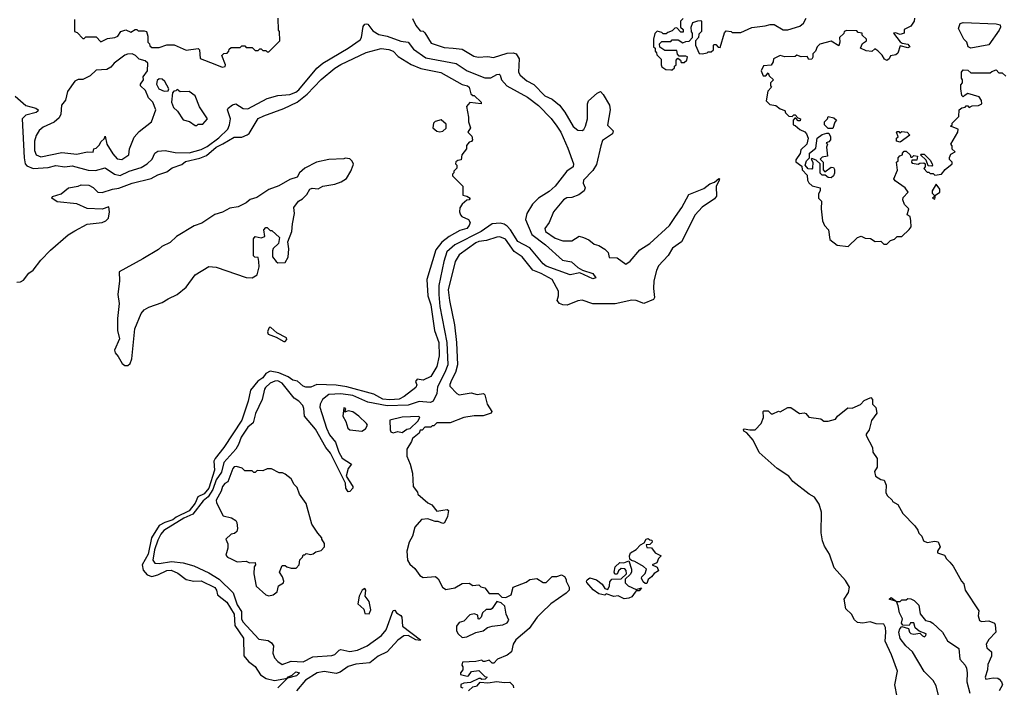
# Model space of a CAD drawing. Extents: x 2494106 to 2685573, y 758056 to 915185.
# Tile 264 of 507: x 2608595 to 2615158, y 826829 to 831275. Entities that reach past the tile are written whole.
import ezdxf

# ---------------------------------------------------------------- set-up
doc = ezdxf.new("R2010")
doc.units = 0

msp = doc.modelspace()

# ---------------------------------------------------------------- linework, layer by layer
at = {"layer": '0CON05XD'}
for points in [[(2608960, 831275), (2608960, 831195), (2608978.3, 831188.3), (2609015, 831150), (2609025, 831150), (2609035, 831160), (2609105, 831160), (2609135, 831127.5), (2609180.7, 831149.3), (2609230, 831155), (2609250, 831165), (2609270, 831195), (2609303, 831207), (2609335, 831192.5), (2609365, 831210), (2609375, 831210), (2609385, 831200), (2609425, 831200), (2609440, 831195), (2609450, 831165), (2609450, 831125), (2609460, 831115), (2609461.7, 831101.7), (2609475, 831090), (2609525, 831090), (2609575, 831107.5), (2609625, 831107.5), (2609705, 831072.5), (2609785, 831082.5), (2609793.3, 831073.3), (2609797, 831017), (2609895, 830977.5), (2609945, 830957.5)], [(2609945, 830957.5), (2609965, 830962.5), (2609966.7, 830975), (2609943.3, 831036.7), (2609955, 831050), (2609978.3, 831051.7), (2609990, 831065), (2609991.7, 831078.3), (2610005, 831090), (2610065, 831090), (2610075, 831100), (2610095, 831100), (2610105, 831090), (2610145, 831090), (2610165, 831070), (2610185, 831070), (2610195, 831080), (2610205, 831080), (2610215, 831070), (2610235, 831070), (2610245, 831060), (2610255, 831060), (2610330, 831135), (2610327.5, 831195), (2610320, 831205), (2610317.5, 831285)], [(2611213, 831283), (2611236.7, 831235), (2611265, 831201.2), (2611285, 831197.5), (2611295, 831187.5), (2611338.8, 831118.8), (2611425, 831090), (2611484, 831086), (2611545, 831077.5), (2611622.3, 831032.3), (2611650, 831025), (2611715, 831030.6), (2611753.6, 831023.6), (2611845, 831050.9), (2611885, 831054.5), (2611905, 831047.1), (2611924.4, 831015), (2611920.8, 830925), (2611930.8, 830905), (2611975, 830868.6), (2612022.4, 830842.4), (2612095, 830767.1), (2612145, 830744.4), (2612192.9, 830705), (2612228.9, 830658.9), (2612285, 830563.8), (2612315, 830538), (2612343.3, 830536.7), (2612355, 830542.5), (2612367.5, 830565), (2612380, 830615), (2612380, 830715), (2612387.5, 830735), (2612443.9, 830786.1), (2612466.1, 830796.1), (2612485, 830776.7), (2612525.6, 830705), (2612530, 830675), (2612513.3, 830573.3), (2612550, 830535), (2612547.5, 830515), (2612479.7, 830470.3), (2612468.8, 830435), (2612440.3, 830309.7), (2612415, 830270), (2612352.5, 830205), (2612352, 830185), (2612363.8, 830155), (2612358, 830135), (2612321.7, 830108.3), (2612275, 830090.8), (2612241.7, 830088.3), (2612220, 830075), (2612154, 829995), (2612123.8, 829925), (2612096, 829885), (2612100, 829865), (2612165, 829820), (2612215, 829802), (2612275, 829802), (2612325, 829832.5), (2612353.9, 829823.9), (2612388.3, 829808.3), (2612425, 829780), (2612455, 829771.2), (2612496.4, 829746.4), (2612517.5, 829725), (2612525, 829690), (2612577.7, 829687.7), (2612635, 829646.7), (2612665, 829666.2), (2612727.9, 829742.1), (2612796.2, 829783.8), (2612925.8, 829905), (2612965.5, 829964.5), (2613008.6, 830025), (2613055, 830110), (2613155, 830150), (2613195, 830182.5), (2613227.5, 830192.5), (2613255, 830217.5), (2613260, 830215), (2613257.5, 830205), (2613236.7, 830163.3), (2613239.7, 830100.3), (2613227.3, 830082.7), (2613144.5, 830025.5), (2613097.1, 829975), (2613006, 829795), (2612947.4, 829752.6), (2612918.6, 829705), (2612852.5, 829635), (2612839.2, 829605), (2612822.9, 829535), (2612820, 829485), (2612826.7, 829425), (2612819.5, 829410.5), (2612755, 829384.2), (2612705, 829404.2), (2612675, 829407.8), (2612565, 829382), (2612415, 829382.5), (2612345, 829406), (2612315, 829402), (2612245, 829372.9), (2612215, 829375.7), (2612193.3, 829385), (2612178.8, 829405), (2612187.1, 829435), (2612187.3, 829467.3), (2612144.5, 829544.5), (2612070, 829585), (2612015.5, 829605.5), (2611944.2, 829695), (2611890.3, 829730.3), (2611832.4, 829812.4), (2611795, 829827.5), (2611775, 829826.7), (2611706.9, 829803.1), (2611655, 829796.9), (2611635, 829787.9), (2611525, 829708.9), (2611498.5, 829665), (2611452, 829475), (2611459.6, 829405), (2611492.7, 829242.7), (2611506.2, 829125), (2611512.7, 828975), (2611500.9, 828925), (2611473.6, 828875), (2611461.9, 828845), (2611463.1, 828833.1), (2611508.8, 828785), (2611525, 828775.7), (2611605, 828790.5), (2611645, 828777.5), (2611687.5, 828785), (2611695.7, 828775.7), (2611711.9, 828715), (2611742, 828665), (2611737.5, 828655), (2611685, 828637.5), (2611625, 828636.5), (2611555, 828626.2), (2611465, 828590), (2611375, 828590), (2611355, 828570), (2611345, 828570), (2611335, 828560), (2611295, 828560), (2611278.3, 828541.7), (2611265, 828540), (2611258.3, 828521.7), (2611213.8, 828486.2), (2611207.5, 828465), (2611176.1, 828413.9), (2611176.7, 828366.7), (2611197.5, 828315), (2611212.5, 828255), (2611217.5, 828165), (2611247, 828127), (2611250, 828115), (2611315, 828057.5), (2611343, 828043), (2611375, 828002.5), (2611415, 828007.5), (2611445, 828012.5), (2611452.5, 828005), (2611447.5, 827965), (2611426.4, 827923.6), (2611415, 827920), (2611385, 827933.3), (2611365, 827933.8), (2611315, 827950), (2611273.9, 827946.1), (2611230, 827895), (2611213.9, 827836.1), (2611192, 827795), (2611175.8, 827735), (2611179.2, 827675), (2611195, 827648.8), (2611228.9, 827618.9), (2611262.3, 827572.3), (2611285, 827560), (2611367, 827567), (2611385, 827550), (2611412.5, 827495), (2611435, 827480), (2611495, 827490), (2611545, 827520), (2611591.7, 827521.7), (2611615, 827507.5), (2611655, 827510), (2611668.3, 827498.3), (2611695, 827490), (2611725, 827453.3), (2611785, 827452.5), (2611808.3, 827428.3), (2611835, 827427.5), (2611870, 827445), (2611883.9, 827496.1), (2611970.7, 827529.3), (2611995, 827547.5), (2612043, 827553), (2612085, 827527.5), (2612105, 827527.5), (2612145, 827567.5), (2612175, 827567.5), (2612207, 827577), (2612226.4, 827566.4), (2612237, 827547), (2612237.5, 827535), (2612258.8, 827495), (2612258.8, 827475), (2612238.8, 827455), (2612136.2, 827385), (2612074.3, 827325)], [(2613018.3, 831281.7), (2613000, 831265), (2613000, 831225), (2613018.3, 831208.3), (2613018.3, 831191.7), (2613001.7, 831191.7), (2612975, 831220), (2612961.7, 831218.3), (2612945, 831200), (2612915, 831190), (2612905, 831180), (2612885, 831180), (2612875, 831190), (2612845, 831197.5), (2612828.3, 831181.7), (2612820, 831145), (2612820, 831095), (2612830, 831085), (2612830, 831065), (2612840, 831055), (2612841.7, 831041.7), (2612871.7, 831011.7), (2612870, 830975), (2612875, 830960), (2612903, 830943), (2612935, 830940), (2612945, 830940), (2612960, 830955), (2612960, 830965), (2612970, 830975), (2612970, 831005), (2612981.7, 831018.3), (2613000, 831005), (2613005, 830990), (2613025, 830990), (2613042.5, 831005), (2613047, 831027), (2613035, 831032.5), (2612991.7, 831031.7), (2612980, 831045), (2612975, 831070), (2612895, 831070), (2612861.7, 831091.7), (2612860, 831115), (2612875, 831130), (2612935, 831130), (2612945, 831140), (2612985, 831140), (2613015, 831120), (2613035, 831130), (2613058.3, 831131.7), (2613080, 831155), (2613080, 831185), (2613073, 831193), (2613070, 831225), (2613083, 831257), (2613115, 831267.5), (2613135, 831270), (2613140, 831265), (2613140, 831195), (2613121.7, 831178.3), (2613120, 831155), (2613100, 831135), (2613100, 831105), (2613125, 831050), (2613145, 831047.5), (2613177, 831053), (2613185, 831060), (2613205, 831060), (2613220, 831075), (2613220, 831105), (2613225, 831110), (2613235, 831110), (2613251.7, 831091.7), (2613265, 831090), (2613293, 831187), (2613305, 831200), (2613337, 831197), (2613345, 831190), (2613401.7, 831188.3), (2613475, 831222.5), (2613565, 831233.3), (2613597, 831243), (2613625, 831242.5), (2613685, 831207.5), (2613715, 831207.5), (2613795, 831232.5), (2613819.3, 831250.7), (2613837.5, 831285)], [(2614560, 831285), (2614557.5, 831265), (2614535, 831232.5), (2614491.7, 831208.3), (2614490, 831185), (2614465, 831176.2), (2614433.3, 831186.7), (2614420, 831185), (2614465, 831127.5), (2614477.5, 831117.5), (2614515, 831111.2), (2614527.5, 831095), (2614515, 831087.5), (2614465, 831100), (2614448.3, 831051.7), (2614435, 831040), (2614400, 831035), (2614390, 831015), (2614375, 831002.5), (2614360.7, 831010.7), (2614345, 831037.5), (2614315, 831067.5), (2614295, 831080), (2614275, 831062.5), (2614238.3, 831068.3)], [(2614935, 831084.2), (2614916.7, 831095), (2614907.5, 831125), (2614887.5, 831145), (2614852.5, 831215), (2614865, 831250), (2614885, 831256.7), (2615105, 831246.7), (2615130, 831240), (2615132.5, 831225), (2615123.3, 831205), (2615055, 831108), (2614935, 831084.2)], [(2608565.8, 830765), (2608635, 830703.3), (2608702.5, 830685), (2608717.5, 830675), (2608716.2, 830665), (2608704.2, 830655.8), (2608635, 830638.9), (2608611.1, 830615), (2608625.4, 830355), (2608632.5, 830315), (2608642.2, 830302.2), (2608685, 830283.6), (2608785, 830291.3), (2608835, 830303.6), (2608895.5, 830295.5), (2608945, 830300.4), (2609051.5, 830271.5), (2609099.6, 830270.4), (2609165, 830287.5), (2609226.2, 830245), (2609265, 830237.5), (2609324.7, 830265.3), (2609405, 830291.1), (2609445.4, 830314.6), (2609478.6, 830345), (2609495, 830386.2), (2609515, 830399.2), (2609565, 830403.1), (2609630.8, 830390.8), (2609725, 830387.6), (2609805, 830410.8), (2609845, 830430.5), (2609922.7, 830487.3), (2609981.5, 830545), (2609993.8, 830575), (2610000, 830615), (2609980, 830675), (2609984.1, 830685.9), (2610013.4, 830706.6), (2610035, 830713.8), (2610085, 830683.3), (2610115, 830681.2), (2610245, 830748.9), (2610315, 830768.9), (2610395, 830776.8), (2610435, 830792.2), (2610455, 830807.3), (2610575, 830950.8), (2610615, 830986.2), (2610784.1, 831085.9), (2610865, 831140.8), (2610872.8, 831157.2), (2610885, 831230), (2610895, 831244.2), (2610905, 831247.5), (2610915, 831244), (2610949.9, 831199.9), (2610988.8, 831175), (2611045, 831165.4), (2611135, 831131.5), (2611185, 831125.6), (2611219.4, 831079.4), (2611301.7, 831021.7), (2611505, 830982.9), (2611578, 830935), (2611695, 830887.3), (2611735, 830887.5), (2611775, 830909.4), (2611791.4, 830911.4), (2611798.6, 830905), (2611806.2, 830873.8), (2611842.5, 830835), (2611979.3, 830759.3), (2612053.5, 830703.5), (2612137.4, 830617.4), (2612175, 830565.8), (2612202.2, 830525), (2612249.7, 830419.7), (2612287.1, 830315), (2612284, 830295), (2612242, 830265), (2612164.3, 830165), (2612125, 830131.1), (2612054.2, 830085), (2612013.4, 830046.6), (2611975.5, 829985), (2611965.6, 829945), (2612009.1, 829845), (2612098.9, 829775), (2612212.5, 829672.5), (2612273, 829663), (2612316.2, 829625), (2612346.7, 829606.7), (2612415, 829583.8), (2612436.2, 829555), (2612415, 829548), (2612328.6, 829588.6), (2612265, 829575.8), (2612105, 829633.1), (2612085, 829648.9), (2611995, 829755.6), (2611915, 829798.2), (2611866.2, 829876.2), (2611845, 829899.5), (2611825, 829912.5), (2611798.6, 829918.6), (2611743.9, 829916.1), (2611670, 829865), (2611495, 829775.4), (2611442.2, 829727.8), (2611422.5, 829665), (2611389.6, 829505), (2611388, 829445), (2611396, 829365), (2611442.1, 829125), (2611448.2, 828975), (2611430, 828925), (2611380.5, 828829.5), (2611376.2, 828785), (2611350.4, 828735), (2611334.1, 828725.9), (2611257.9, 828732.1), (2611183.5, 828706.5), (2611045, 828703), (2610915, 828727.9), (2610815, 828770.8), (2610735, 828781.9), (2610655, 828778.8), (2610614.4, 828745), (2610598.1, 828715), (2610596.5, 828695), (2610639.5, 828555), (2610660.4, 828510.4), (2610700.3, 828460.3), (2610722.2, 828395), (2610743.9, 828353.9), (2610806.2, 828315), (2610784.5, 828285), (2610771.4, 828235), (2610815.8, 828165), (2610816.2, 828155), (2610795, 828133.3), (2610785, 828131.2), (2610769.2, 828155), (2610767.7, 828187.7), (2610667.4, 828387.4), (2610634.6, 828425), (2610567.8, 828547.8), (2610492.5, 828635), (2610489.6, 828685), (2610482.1, 828705), (2610455, 828734.5), (2610425, 828754.4), (2610345.5, 828855), (2610315, 828868.9), (2610295, 828867.9), (2610265.3, 828854.7), (2610234.4, 828825), (2610226.4, 828813.6), (2610211.8, 828745), (2610167.3, 828652.7), (2610150.7, 828589.3), (2610115, 828560.6), (2610070.6, 828495), (2610052.6, 828445), (2610034.7, 828415), (2609955.3, 828325), (2609939.5, 828260.5), (2609905, 828210.7), (2609883.3, 828145), (2609852.3, 828097.7), (2609818.8, 828071.2), (2609748.4, 827981.6), (2609688.1, 827955), (2609555, 827873.3), (2609535, 827848.8), (2609515, 827808.9), (2609494.2, 827745), (2609483.1, 827675), (2609496.7, 827655), (2609523.6, 827653.6), (2609607.4, 827667.4), (2609685, 827658.1), (2609755, 827636.5), (2609855, 827590)], [(2614238.3, 831068.3), (2614200, 831085), (2614213.3, 831116.7), (2614240, 831135), (2614240, 831145), (2614211.7, 831171.7), (2614210, 831185), (2614185, 831190), (2614175, 831200), (2614108.3, 831201.7), (2614090, 831195), (2614088.3, 831181.7), (2614060, 831155), (2614062.5, 831125), (2614055, 831100), (2614005, 831132.5), (2613928.3, 831111.7), (2613910, 831095), (2613900, 831065), (2613881.7, 831048.3), (2613882.5, 831025), (2613875, 831012.5), (2613855, 831010), (2613845, 831030), (2613805, 831027.5), (2613775, 831037.5), (2613765, 831030), (2613695, 831026.7), (2613663.6, 831036.4), (2613620, 831015), (2613617, 830993), (2613605, 830972.5), (2613553.3, 830966.7), (2613537.5, 830935), (2613551.7, 830901.7), (2613568.3, 830901.7), (2613585, 830920), (2613591.7, 830901.7), (2613620, 830875), (2613600, 830855), (2613600, 830835), (2613607.5, 830825), (2613581.2, 830798.8), (2613570, 830735), (2613595, 830710), (2613635, 830702.5), (2613665, 830680), (2613695, 830670), (2613700, 830655), (2613723, 830633), (2613745, 830630), (2613755, 830640), (2613765, 830640), (2613781.7, 830621.7), (2613800, 830615), (2613798.3, 830601.7), (2613785, 830600), (2613768.3, 830618.3), (2613761.7, 830618.3), (2613750, 830605), (2613750, 830575), (2613765, 830570), (2613795, 830543.3), (2613828.3, 830528.3), (2613840, 830515), (2613850, 830485), (2613842.5, 830445), (2613803, 830407), (2613797, 830383), (2613768.3, 830341.7), (2613768.3, 830328.3), (2613808.3, 830298.3), (2613810, 830275), (2613845, 830240), (2613846.7, 830205), (2613855, 830187.5), (2613878.3, 830168.3), (2613930, 830155), (2613930, 830135), (2613920, 830115), (2613920, 830085), (2613940, 830065), (2613937.5, 830015), (2613947.5, 829935), (2613960, 829905), (2613987.5, 829875), (2613995, 829810), (2614045, 829772.5), (2614116.4, 829763.6), (2614180, 829825), (2614205, 829832.5), (2614230.7, 829820.7), (2614267, 829817), (2614298.3, 829798.3), (2614335, 829800), (2614355, 829780), (2614375, 829780), (2614400, 829805), (2614427, 829813), (2614445, 829830), (2614475, 829830), (2614525, 829877.5), (2614536.7, 829895), (2614536.1, 829936.1), (2614530, 829965), (2614510, 829975), (2614522.5, 830015), (2614492.5, 830045), (2614482.5, 830075), (2614485, 830090), (2614517.5, 830125), (2614497.5, 830155), (2614430.7, 830200.7), (2614422.5, 830215), (2614446.4, 830273.6), (2614440, 830325), (2614450, 830335), (2614450, 830355), (2614461.7, 830368.3), (2614480, 830375), (2614480, 830385), (2614491.7, 830398.3), (2614505, 830400), (2614530, 830375), (2614535, 830360), (2614545, 830360), (2614555, 830370), (2614580, 830365), (2614575, 830340), (2614541.7, 830338.3), (2614540, 830325), (2614545, 830320), (2614585, 830312.5), (2614595, 830320), (2614621.7, 830321.7), (2614630, 830315), (2614630, 830295), (2614623, 830283), (2614645, 830260), (2614655, 830260), (2614665, 830250), (2614685, 830250), (2614695, 830240), (2614740, 830245), (2614763.6, 830276.4), (2614810, 830315), (2614810, 830325), (2614793, 830343), (2614793, 830357), (2614801.7, 830378.3), (2614830, 830395), (2614811.7, 830411.7), (2614810, 830435), (2614802.5, 830445), (2614847.5, 830525), (2614850, 830545), (2614800, 830565), (2614810, 830575), (2614810, 830585), (2614855, 830630), (2614857.5, 830675), (2614875, 830687.5), (2614898.3, 830691.7), (2614905, 830700), (2614915, 830700), (2614925, 830690), (2614945, 830700), (2614987, 830703), (2615007.5, 830715), (2615007, 830737), (2614991.7, 830761.7), (2614915, 830782.5), (2614891.7, 830768.3), (2614885, 830760), (2614875, 830770), (2614867.5, 830815), (2614868.3, 830841.7), (2614880, 830855), (2614880, 830875), (2614872.5, 830885), (2614872.5, 830925), (2614885, 830940), (2614915, 830937.5), (2614935, 830920), (2615065, 830920), (2615075, 830930), (2615105, 830940), (2615121.7, 830921.7), (2615145, 830920), (2615168.3, 830898.3)], [(2608575, 829526.2), (2608600.7, 829529.3), (2608619.3, 829540.7), (2608655, 829587.5), (2608685, 829607.5), (2608736.6, 829673.4), (2608801.1, 829738.9), (2608918.3, 829841.7), (2608961.7, 829868.3), (2609045, 829913.8), (2609145, 829923.3), (2609170, 829935), (2609186.1, 829953.9), (2609192.5, 829995), (2609188.3, 830028.3), (2609145, 830012.5), (2609045, 830017.5), (2608975, 830047.5), (2608845, 830062.5), (2608810, 830085), (2608813, 830097), (2608872.5, 830115), (2608920, 830155), (2608985, 830166.7), (2609005, 830175.8), (2609055, 830173.3), (2609085, 830156.7), (2609116.4, 830126.4), (2609145, 830123.3), (2609213, 830147), (2609255, 830152.9), (2609345, 830186.7), (2609472.4, 830217.6), (2609515, 830240.6), (2609575, 830262), (2609611.7, 830288.3), (2609675, 830311.4), (2609700.4, 830329.6), (2609796.7, 830353.3), (2609839.5, 830370.5), (2609905, 830425.3), (2609948.1, 830448.1), (2610025, 830492.5), (2610075, 830492), (2610112.3, 830507.7), (2610125, 830517.5), (2610185, 830615.8), (2610222.5, 830635), (2610355, 830682.5), (2610444, 830726), (2610512.1, 830777.9), (2610605, 830877.1), (2610695, 830951.9), (2610735, 830976.5), (2610905, 831056.9), (2611005, 831082.5), (2611055, 831075.5), (2611085, 831064.3), (2611118.7, 831028.7), (2611205, 830975.6), (2611268.9, 830948.9), (2611402.8, 830922.8), (2611544, 830844), (2611580, 830835), (2611590, 830825), (2611601.7, 830781.7), (2611615, 830770), (2611625, 830770), (2611670, 830725), (2611670, 830715), (2611595, 830722.5), (2611573, 830697), (2611587.5, 830625), (2611587.5, 830595), (2611600, 830555), (2611582.5, 830525), (2611608.3, 830498.3), (2611612.5, 830475), (2611606.4, 830463.6), (2611591.7, 830458.3), (2611573, 830437), (2611572.5, 830415), (2611542.5, 830375), (2611538.3, 830341.7), (2611515, 830337.5), (2611503, 830327), (2611500, 830315), (2611510, 830305), (2611510, 830285), (2611490, 830265), (2611490, 830255), (2611480, 830245), (2611480, 830235), (2611550, 830165), (2611550, 830105), (2611575, 830100), (2611597, 830087), (2611590, 830075), (2611575, 830072.5), (2611543.6, 830046.4), (2611528.3, 830021.7), (2611526.7, 829995), (2611532.5, 829975), (2611542.5, 829965), (2611587.5, 829945), (2611598.8, 829925), (2611592, 829905), (2611575.8, 829885), (2611528.3, 829871.7), (2611458.5, 829831.5), (2611408, 829792), (2611369.1, 829740.9), (2611308.6, 829545), (2611316.2, 829435), (2611334.6, 829375), (2611360.7, 829205), (2611387.8, 829125), (2611390.9, 829035), (2611374.5, 828965), (2611335, 828898), (2611285, 828873.3), (2611245, 828880), (2611233.3, 828865), (2611243, 828843), (2611236.7, 828825), (2611158, 828765), (2611125, 828748.5), (2611062.9, 828742.9), (2611015, 828746.8), (2610955, 828781.2), (2610775, 828830.6), (2610705, 828841.5), (2610575.7, 828844.3), (2610535, 828826.7), (2610503, 828827), (2610485, 828834), (2610446.9, 828866.9), (2610415, 828873.5), (2610385.4, 828895.4), (2610323.2, 828923.2), (2610265, 828933.9), (2610235, 828918.1), (2610215, 828890.6), (2610181.6, 828868.4), (2610133.3, 828806.7), (2610118.5, 828735), (2610075, 828608.6), (2609955.8, 828425), (2609897.2, 828352.8), (2609890, 828335), (2609892.9, 828275), (2609854.7, 828155), (2609825, 828118), (2609783.4, 828096.6), (2609765, 828055.7), (2609725, 828004.2), (2609637.7, 827962.3), (2609615, 827944), (2609563, 827927), (2609524.6, 827905.4), (2609474.2, 827825), (2609451.9, 827715), (2609412.2, 827645), (2609417.6, 827607.6)], [(2609275, 830344.3), (2609323.3, 830375), (2609326.7, 830415), (2609357.7, 830492.3), (2609390.5, 830529.5), (2609472.5, 830595), (2609502.5, 830675), (2609482.5, 830725), (2609452.5, 830755), (2609432.5, 830802.5), (2609400, 830835), (2609400, 830845), (2609420, 830875), (2609417.5, 830895), (2609447.5, 830935), (2609450, 830985), (2609431.7, 831001.7), (2609391.7, 831011.7), (2609366.4, 831036.4), (2609345, 831047.5), (2609313.9, 831046.1), (2609295, 831037.5), (2609224.1, 830985.9), (2609202.5, 830957.5), (2609175, 830943.3), (2609105, 830939.2), (2609065, 830900), (2609015, 830876.7), (2608985, 830876.2), (2608962.5, 830865), (2608912.7, 830797.3), (2608900.7, 830739.3), (2608874, 830705), (2608870, 830645), (2608857.9, 830622.1), (2608825, 830591.4), (2608750.9, 830559.1), (2608725, 830536.2), (2608705, 830503.3), (2608694.6, 830465), (2608694.1, 830404.1), (2608705.6, 830375), (2608735, 830362.1), (2608875, 830389.2), (2608975, 830378.6), (2609045, 830394.3), (2609085, 830393.3), (2609090, 830415), (2609105, 830420), (2609125, 830440), (2609137, 830463), (2609158.3, 830481.7), (2609165, 830500), (2609176.7, 830445), (2609215, 830381.2), (2609245, 830348), (2609275, 830344.3)], [(2609558.3, 830798.3), (2609585, 830800), (2609590, 830815), (2609563, 830863), (2609545, 830877.5), (2609525, 830880), (2609511.2, 830868.8), (2609506.7, 830845), (2609523.3, 830813.3), (2609558.3, 830798.3)], [(2609775, 830570), (2609785, 830580), (2609815, 830580), (2609847.5, 830615), (2609793.3, 830695), (2609765, 830767.5), (2609725, 830796.7), (2609665, 830793.3), (2609645, 830810), (2609635, 830800), (2609621.7, 830798.3), (2609612.5, 830787.5), (2609607.5, 830725), (2609619.3, 830689.3), (2609646.2, 830665), (2609685, 830607.5), (2609727, 830597), (2609765, 830570), (2609775, 830570)], [(2611395, 830527.5), (2611415, 830532.5), (2611437, 830553), (2611438.3, 830578.3), (2611405, 830606.7), (2611365, 830597.5), (2611352.5, 830585), (2611350, 830555), (2611375, 830532.5), (2611395, 830527.5)], [(2614015, 830550), (2613985, 830550), (2613960, 830575), (2613960, 830595), (2613980, 830615), (2613985, 830630), (2614021.7, 830621.7), (2614040, 830605), (2614028.3, 830591.7), (2614015, 830550)], [(2614005, 830222.5), (2613985, 830223.3), (2613965, 830240), (2613945, 830240), (2613931.7, 830251.7), (2613930, 830315), (2613905, 830340), (2613875, 830350), (2613870, 830345), (2613882.5, 830325), (2613880, 830285), (2613875, 830280), (2613851.7, 830281.7), (2613830, 830305), (2613840, 830335), (2613860, 830355), (2613860, 830385), (2613901.7, 830418.3), (2613910, 830485), (2613945, 830510), (2613975, 830520), (2613988.3, 830518.3), (2614000, 830495), (2614000, 830475), (2613988.3, 830461.7), (2613970, 830455), (2613980, 830445), (2613972.5, 830425), (2613980, 830365), (2613945, 830360), (2613930, 830345), (2613950, 830325), (2613950, 830275), (2613961.7, 830261.7), (2614005, 830292.5), (2614020, 830290), (2614026.7, 830276.7), (2614026.7, 830253.3), (2614020, 830235), (2614005, 830222.5)], [(2614465, 830460), (2614440, 830465), (2614440, 830485), (2614450, 830495), (2614440, 830525), (2614445, 830530), (2614455, 830530), (2614465, 830520), (2614475, 830530), (2614510, 830525), (2614527.5, 830505), (2614465, 830460)], [(2609315, 828972.5), (2609332, 828985), (2609342.5, 829015), (2609361.5, 829215), (2609405, 829318.8), (2609425, 829342.9), (2609455, 829360), (2609545, 829390.6), (2609583.6, 829416.4), (2609644.2, 829445), (2609705, 829492.5), (2609765.6, 829574.4), (2609855, 829630), (2609905, 829626.2), (2610105, 829557.1), (2610145, 829556), (2610177.5, 829575), (2610190.7, 829629.3), (2610190, 829665), (2610185, 829690), (2610163, 829693), (2610153, 829703), (2610152.5, 829815), (2610165, 829830), (2610205, 829822.5), (2610228.3, 829831.7), (2610222.5, 829875), (2610235, 829890), (2610245, 829890), (2610265, 829870), (2610275, 829870), (2610327.5, 829825), (2610320, 829785), (2610285, 829750), (2610280, 829735), (2610280, 829695), (2610303.6, 829663.6), (2610316.4, 829656.4), (2610365, 829657.5), (2610385, 829692.5), (2610388.1, 829748.1), (2610383.3, 829795), (2610410, 829865), (2610412.5, 829915), (2610425.7, 829984.3), (2610422.5, 830025), (2610453.6, 830066.4), (2610479.3, 830080.7), (2610509.3, 830110.7), (2610530, 830145), (2610545, 830152.5), (2610585, 830147.5), (2610615, 830166.2), (2610695, 830180), (2610737.5, 830195), (2610773, 830217), (2610802.5, 830265), (2610817.5, 830305), (2610820, 830315), (2610810, 830335), (2610795, 830347.5), (2610765, 830352.5), (2610755, 830347.5), (2610655, 830344.2), (2610573.3, 830325), (2610495, 830285.8), (2610460, 830255), (2610443.9, 830226.1), (2610395, 830210.8), (2610322.6, 830167.4), (2610255, 830144.4), (2610175, 830091.4), (2610132.1, 830077.9), (2610105, 830056), (2610051.2, 830028.8), (2609995, 830020), (2609947.6, 829992.4), (2609895, 829977.1), (2609809.6, 829920.4), (2609758.5, 829901.5), (2609639.1, 829830.9), (2609598.9, 829791.1), (2609542.5, 829765), (2609520, 829745), (2609415, 829682), (2609257.5, 829595), (2609259.5, 829535), (2609248.2, 829445), (2609258.8, 829385), (2609246.9, 829285), (2609247.8, 829205), (2609260.9, 829149.1), (2609225.9, 829074.1), (2609230.8, 829055), (2609251.5, 829031.5), (2609278, 828985), (2609295, 828972.5), (2609315, 828972.5)], [(2614675, 830300), (2614651.7, 830301.7), (2614638.3, 830338.3), (2614600, 830375), (2614605, 830380), (2614625, 830380), (2614665, 830340), (2614677.5, 830315), (2614680, 830305), (2614675, 830300)], [(2614695, 830080), (2614700, 830105), (2614727.5, 830125), (2614727.5, 830145), (2614705, 830180), (2614677.5, 830135), (2614678.3, 830118.3), (2614690, 830105), (2614690, 830095), (2614680, 830085), (2614695, 830080)], [(2610355, 829131.2), (2610365, 829132.5), (2610376.7, 829145), (2610372.5, 829155), (2610308.8, 829188.8), (2610270, 829225), (2610263, 829227), (2610255, 829220), (2610247.5, 829195), (2610250.7, 829180.7), (2610305, 829160), (2610355, 829131.2)], [(2614443.8, 826765), (2614429.2, 826845), (2614446, 826935), (2614405.6, 827045), (2614364.4, 827135), (2614368.5, 827195), (2614366.7, 827226.7), (2614355, 827249.4), (2614305, 827250.3), (2614265, 827264.2), (2614215, 827254.8), (2614179.7, 827259.7), (2614158.7, 827278.7), (2614140.3, 827315), (2614101.3, 827351.3), (2614090, 827415), (2614119.8, 827460.2), (2614125.6, 827495), (2614099.9, 827539.9), (2614024.4, 827625), (2613993.5, 827715), (2613959.4, 827769.4), (2613945.6, 827805), (2613937.7, 827857.7), (2613938.8, 827995), (2613925, 828047.5), (2613892.5, 828095), (2613857.5, 828115), (2613749.7, 828199.7), (2613721.2, 828235), (2613645, 828286.7), (2613525, 828392.5), (2613483.6, 828473.6), (2613443, 828523), (2613422.5, 828535), (2613420, 828545), (2613425, 828550), (2613463, 828543), (2613497, 828543), (2613537.5, 828585), (2613552.5, 828625), (2613550, 828665), (2613555, 828670), (2613585, 828670), (2613605, 828650), (2613615, 828650), (2613652.5, 828667.5), (2613665, 828662.5), (2613715, 828692.5), (2613735, 828692.5), (2613793, 828653), (2613825, 828657.5), (2613835, 828652.5), (2613855, 828627.5), (2613935, 828617.5), (2613955, 828600), (2613985, 828600), (2614032.5, 828615), (2614046.1, 828633.9), (2614115, 828690), (2614145, 828687.5), (2614198.8, 828711.2), (2614225, 828737.5), (2614267.5, 828757.5), (2614280, 828745), (2614280, 828715), (2614301.7, 828691.7), (2614307.5, 828655), (2614272.5, 828605), (2614256.4, 828543.6), (2614237.5, 828515), (2614237.5, 828505), (2614280, 828425), (2614282.5, 828395), (2614311.7, 828351.7), (2614310, 828295), (2614292.5, 828265), (2614300, 828235), (2614335, 828212.5), (2614358.3, 828208.3), (2614370, 828175), (2614367.5, 828125), (2614377.5, 828105), (2614410, 828075), (2614412.5, 828065), (2614447.5, 828045), (2614482.5, 827985), (2614563, 827903), (2614582.5, 827875), (2614587.5, 827855), (2614607.5, 827835), (2614620, 827805), (2614645, 827793.8), (2614695, 827802.5), (2614716.4, 827796.4), (2614730, 827765), (2614712.5, 827735), (2614712.5, 827725), (2614759.3, 827709.3), (2614773.6, 827683.6), (2614795, 827662.5), (2614817.5, 827635), (2614872.5, 827535), (2614888.3, 827518.3), (2614896.7, 827475), (2614987.7, 827337.7), (2614983.8, 827305), (2614993.9, 827273.9), (2615006.4, 827266.4), (2615055, 827270.8), (2615092.5, 827255), (2615097.5, 827245), (2615102.5, 827195), (2615055, 827146.7), (2615036.7, 827115), (2615041.7, 827091.7), (2615073.3, 827065), (2615073.8, 827035), (2615049.5, 826980.5), (2615046.2, 826945), (2615030, 826895), (2615035, 826882.5), (2615085, 826891.2), (2615115, 826890), (2615125, 826883.3), (2615140, 826865), (2615146.7, 826845), (2615124.2, 826805)], [(2610875, 828534), (2610900.7, 828549.3), (2610912.5, 828575), (2610907.5, 828585), (2610856.7, 828635), (2610815, 828663.3), (2610785, 828670), (2610761.7, 828661.7), (2610770, 828685), (2610755, 828690), (2610750, 828635), (2610769.5, 828599.5), (2610783.2, 828553.2), (2610795, 828544), (2610875, 828534)], [(2611085, 828524), (2611115, 828532), (2611145, 828526), (2611175, 828547.5), (2611198.3, 828551.7), (2611249.5, 828600.5), (2611262.5, 828625), (2611255, 828632.5), (2611145, 828628.1), (2611063, 828607), (2611063.6, 828543.6), (2611070, 828530), (2611085, 828524)], [(2610255, 827436.7), (2610285, 827443.8), (2610311.2, 827465), (2610320, 827505), (2610352.5, 827525), (2610356.7, 827535), (2610346.7, 827565), (2610327.5, 827595), (2610345, 827640), (2610365, 827640), (2610375, 827630), (2610405, 827622.5), (2610437, 827623), (2610457, 827643), (2610463, 827677), (2610480, 827695), (2610485, 827710), (2610495, 827710), (2610505, 827720), (2610535, 827712.5), (2610551.7, 827718.3), (2610568.3, 827731.7), (2610605, 827740), (2610627.5, 827765), (2610627, 827787), (2610610, 827815), (2610610, 827825), (2610582.5, 827855), (2610542.5, 827915), (2610503.6, 828053.6), (2610460, 828115), (2610445, 828160), (2610425, 828180), (2610405, 828216.2), (2610365, 828247.5), (2610346.4, 828256.4), (2610325, 828257.5), (2610273, 828283), (2610245, 828283.3), (2610215, 828270), (2610178.3, 828271.7), (2610165, 828260), (2610155, 828260), (2610145, 828270), (2610095, 828270), (2610077, 828287), (2610039.3, 828299.3), (2610025, 828296.7), (2610015, 828286.7), (2609982.5, 828197.5), (2609962.5, 828185), (2609946.7, 828165), (2609938, 828135), (2609904.1, 828074.1), (2609906.1, 828056.1), (2609950.7, 827970.7), (2610007, 827957), (2610035, 827940), (2610042.5, 827925), (2610047.5, 827885), (2610042.5, 827865), (2610027, 827853), (2610005, 827847.5), (2609970, 827815), (2609982.5, 827785), (2609982.5, 827755), (2609968.3, 827708.3), (2609980, 827695), (2610003.6, 827683.6), (2610045, 827663.3), (2610105, 827667.5), (2610127, 827657), (2610165, 827660), (2610167.5, 827645), (2610158.3, 827631.7), (2610156.2, 827585), (2610172.3, 827502.3), (2610235, 827443.3), (2610255, 827436.7)], [(2612775, 827520), (2612765, 827520), (2612750.7, 827530.7), (2612740, 827555), (2612742.5, 827565), (2612763.6, 827586.4), (2612772.5, 827615), (2612753.6, 827633.6), (2612695, 827666.7), (2612672.5, 827672.5), (2612662.5, 827682.5), (2612658.8, 827705), (2612666.7, 827725), (2612705, 827746.7), (2612732.3, 827777.7), (2612758.3, 827791.7), (2612770, 827815), (2612785, 827820), (2612795, 827810), (2612808.3, 827808.3), (2612810, 827795), (2612795, 827780), (2612771.7, 827778.3), (2612775, 827760), (2612807, 827757), (2612830, 827725), (2612870, 827705), (2612853, 827687), (2612841.7, 827658.3), (2612810, 827645), (2612845, 827627.5), (2612852.5, 827605), (2612823.6, 827586.4), (2612806.4, 827563.6), (2612783.6, 827546.4), (2612775, 827520)], [(2612625, 827416.7), (2612585, 827437.5), (2612555, 827432.5), (2612505, 827450), (2612495, 827442.5), (2612455, 827450), (2612417, 827477), (2612376.4, 827526.4), (2612372.5, 827535), (2612376.7, 827545), (2612395, 827558), (2612440, 827545), (2612477.5, 827515), (2612495, 827487.5), (2612515, 827480), (2612526.4, 827503.6), (2612528.3, 827531.7), (2612541.7, 827548.3), (2612605, 827550), (2612640, 827585), (2612637, 827607), (2612628.3, 827618.3), (2612605, 827620), (2612587.5, 827605), (2612578.3, 827581.7), (2612561.7, 827581.7), (2612557.5, 827595), (2612565, 827630), (2612595, 827660), (2612621.7, 827658.3), (2612655, 827670), (2612672.5, 827615), (2612672.5, 827595), (2612665, 827580), (2612631.7, 827548.3), (2612630, 827525), (2612650, 827505), (2612705, 827480), (2612740, 827490), (2612725, 827470), (2612705, 827470), (2612697, 827463), (2612675, 827430), (2612655, 827422.5), (2612625, 827416.7)], [(2609417.6, 827607.6), (2609445, 827576.7), (2609475, 827567.3), (2609515, 827577.1), (2609575, 827606.9), (2609605, 827608), (2609648.2, 827588.2), (2609705, 827545.6), (2609755, 827534.3), (2609805, 827537.8), (2609895, 827493.1), (2609907.8, 827475), (2609914.4, 827444.4), (2609975, 827395.7), (2610023.8, 827315), (2610029.9, 827239.9), (2610087.7, 827155), (2610089.1, 827039.1), (2610120.8, 827000.8), (2610165, 826966.9), (2610200.9, 826910.9), (2610238, 826888), (2610294.3, 826874.3), (2610380, 826890), (2610380, 826895), (2610410.8, 826909.2), (2610435, 826930.5), (2610460, 826925), (2610440.8, 826905), (2610380, 826890), (2610315.4, 826824.6)], [(2609855, 827590), (2609925, 827548.2), (2610017.7, 827457.7), (2610045, 827378.6), (2610073.3, 827333.3), (2610072.9, 827285), (2610081.5, 827265), (2610189.5, 827149.5), (2610251.2, 827141.2), (2610273.8, 827125), (2610286, 827105), (2610283.3, 827055), (2610293.3, 827025), (2610315, 827000), (2610345, 826981.2), (2610405, 827002.3), (2610485, 826997.3), (2610548.8, 827031.2), (2610675, 827039.6), (2610695, 827047.5), (2610723.8, 827076.2), (2610735, 827079.4), (2610795, 827067.8), (2610847.5, 827075), (2610912, 827105), (2611007.3, 827172.7), (2611037.7, 827212.3), (2611085, 827340), (2611095, 827342.5), (2611106.7, 827325), (2611135, 827306.2), (2611142, 827295), (2611147.5, 827235), (2611266.2, 827145), (2611265, 827140), (2611236.7, 827145), (2611185, 827174.4), (2611155, 827170.5), (2611115, 827143.1), (2611045, 827065.5), (2610985, 827036.5), (2610928.3, 826991.7), (2610835, 826983.5), (2610784.1, 826965.9), (2610730.5, 826929.5), (2610705, 826919.4), (2610625, 826933.8), (2610578.8, 826925), (2610499.2, 826875), (2610440, 826805)], [(2610925, 827317.5), (2610936.7, 827345), (2610925, 827400), (2610897.5, 827435), (2610902.5, 827475), (2610895, 827487.5), (2610877.5, 827475), (2610857.5, 827435), (2610850, 827385), (2610888.8, 827348.8), (2610895, 827320), (2610925, 827317.5)], [(2611545, 827161.2), (2611575, 827163.8), (2611635, 827192.5), (2611685, 827203.8), (2611713, 827227), (2611745, 827236.7), (2611815, 827244.3), (2611845, 827258.8), (2611856.1, 827276.1), (2611837.5, 827315), (2611828.3, 827368.3), (2611805, 827390), (2611775, 827400), (2611745, 827352.5), (2611735, 827346.7), (2611705, 827347.5), (2611680, 827325), (2611670, 827295), (2611658.3, 827281.7), (2611650, 827285), (2611648.3, 827308.3), (2611625, 827317.5), (2611595, 827310), (2611555, 827270), (2611525, 827260), (2611507.5, 827235), (2611507.5, 827205), (2611516.7, 827185), (2611545, 827161.2)], [(2614722.5, 826765), (2614705, 826838.8), (2614683.7, 826873.7), (2614624.6, 826934.6), (2614546.2, 827065), (2614502, 827105), (2614464.5, 827154.5), (2614456, 827195), (2614461.7, 827218.3), (2614475, 827232.5), (2614520, 827220), (2614526.7, 827195), (2614535, 827186.7), (2614555, 827183.3), (2614595, 827190), (2614612, 827172), (2614626.1, 827163.9), (2614635.9, 827174.1), (2614636.7, 827185), (2614591.7, 827201.7), (2614563.8, 827223.8), (2614555, 827257.5), (2614533, 827257), (2614525, 827240), (2614481.7, 827241.7), (2614473.3, 827255), (2614480, 827285), (2614458.6, 827325), (2614451.7, 827371.7), (2614440, 827400), (2614390, 827415), (2614405, 827427.5), (2614440, 827400), (2614465, 827400), (2614475, 827410), (2614505, 827410), (2614515, 827420), (2614535, 827417.5), (2614556.4, 827406.4), (2614587.5, 827375), (2614598.3, 827318.3), (2614633.6, 827273.6), (2614665, 827266.7), (2614682.5, 827255), (2614746.7, 827195), (2614778.8, 827138.8), (2614855, 827086.7), (2614861.2, 827015), (2614898, 826975), (2614905.6, 826955.6), (2614910.6, 826925), (2614908.2, 826865), (2614929.1, 826789.1)], [(2612074.3, 827325), (2612045, 827295.8), (2611990.7, 827219.3), (2611902, 827145), (2611883.3, 827115), (2611873.3, 827065), (2611845, 827043.3), (2611780, 827015), (2611755, 826990), (2611745, 826990), (2611725, 827010), (2611695, 827000), (2611685, 827000), (2611675, 827010), (2611635, 827000), (2611547.5, 826995), (2611542.5, 826975), (2611550, 826965), (2611550, 826945), (2611532.5, 826925), (2611533, 826913), (2611578.3, 826901.7), (2611586, 826904), (2611606.4, 826933.6), (2611655, 826940), (2611695, 826900), (2611710, 826895), (2611697, 826883), (2611675, 826880), (2611667.5, 826887.5), (2611655, 826886.7), (2611600, 826860), (2611555, 826856), (2611535, 826846.7), (2611535, 826830), (2611550, 826825)], [(2611586.1, 826803.9), (2611615, 826832.5), (2611645, 826837.5), (2611665, 826862.5), (2611715, 826857.5), (2611775, 826867.5), (2611825, 826860), (2611861.7, 826861.7), (2611885, 826840), (2611887.5, 826825)]]:
    msp.add_lwpolyline(points, dxfattribs=at)

doc.saveas('drawing.dxf')
